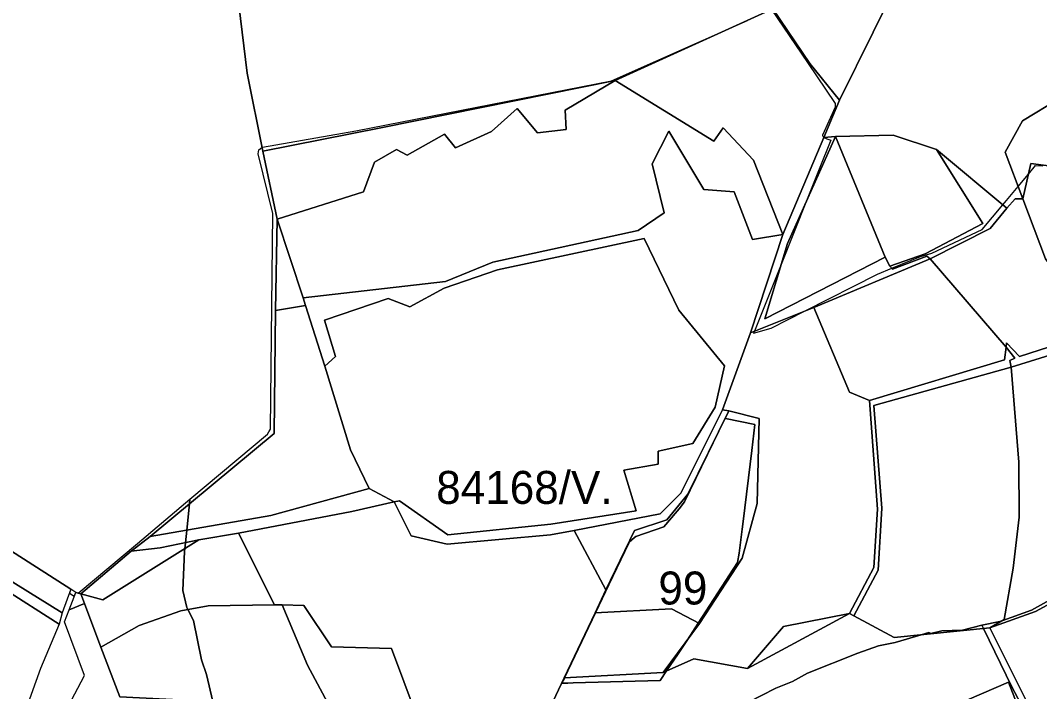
# Model space of a CAD drawing. Extents: x -477304 to -465429, y -1159113 to -1149210.
# Drawn here: x -472009.3 to -471545.2, y -1154860.4 to -1154554.9 of the extents above; entities that cross this region are included whole.
import ezdxf

# ---------------------------------------------------------------- set-up
doc = ezdxf.new("R2010")
doc.units = 0
for name, color, linetype in [('BPEJ_s', 7, 'Continuous'), ('orna_s', 7, 'Continuous'), ('PUPFL_s', 7, 'Continuous'), ('trav_porost_s', 7, 'Continuous')]:
    doc.layers.add(name, color=color, linetype=linetype)

msp = doc.modelspace()

# ---------------------------------------------------------------- linework, layer by layer
at = {"layer": 'BPEJ_s'}
for points in [[(-471667.33, -1154549.92), (-471651, -1154573.99), (-471638.36, -1154592.62), (-471638.36, -1154594.32), (-471644.1, -1154607.07), (-471644.05, -1154607.2), (-471643.67, -1154608.13), (-471643.52, -1154608.19), (-471642.06, -1154608.73), (-471640.27, -1154609.4), (-471645.58, -1154622.64), (-471651.36, -1154637.07), (-471662.92, -1154665.95), (-471675.12, -1154696.4), (-471675.46, -1154697.26), (-471667.47, -1154695.03), (-471651.95, -1154687.13), (-471619.03, -1154670.38), (-471612.58, -1154667.72), (-471599.48, -1154662.31), (-471594.38, -1154660.82), (-471571.43, -1154649.99), (-471562.01, -1154638.75), (-471560.38, -1154636.81), (-471555.05, -1154630.45), (-471550.38, -1154624.89), (-471547.07, -1154620.94), (-471543.81, -1154621.09)], [(-471667.33, -1154549.92), (-471651, -1154573.99), (-471638.36, -1154592.62), (-471638.36, -1154594.32), (-471644.1, -1154607.07), (-471644.05, -1154607.2), (-471643.67, -1154608.13), (-471643.52, -1154608.19), (-471642.06, -1154608.73)], [(-472073.9, -1154757.71), (-471986.31, -1154813.85), (-471986.94, -1154815.53), (-471984.75, -1154816.95), (-471984.11, -1154815.26), (-471983, -1154815.61), (-471956.02, -1154792.96), (-471932.09, -1154772.87), (-471896.74, -1154743.26), (-471896.13, -1154742.15), (-471895.46, -1154740.93), (-471894.4, -1154642.76), (-471900.99, -1154615.56), (-471900.77, -1154613.86), (-471899.32, -1154612.77), (-471899.16, -1154612.66), (-471899.07, -1154612.59), (-471856.58, -1154605.15), (-471740.14, -1154582.42), (-471678.19, -1154554.84)], [(-471921.62, -1154864.95), (-471924.57, -1154852.69), (-471926.91, -1154845.89), (-471930.52, -1154828.04), (-471933.02, -1154823.04), (-471933.5, -1154822.09), (-471935.41, -1154814.45), (-471934.56, -1154796.6), (-471934.43, -1154795.36), (-471934.14, -1154792.61), (-471933.55, -1154786.89), (-471932.3, -1154774.93), (-471932.09, -1154772.87), (-471896.74, -1154743.26), (-471896.13, -1154742.15), (-471895.46, -1154740.93), (-471894.4, -1154642.76), (-471900.99, -1154615.56), (-471900.77, -1154613.86), (-471899.32, -1154612.77), (-471899.16, -1154612.66), (-471899.07, -1154612.59), (-471856.58, -1154605.15), (-471740.14, -1154582.42), (-471678.19, -1154554.84)], [(-471642.06, -1154608.73), (-471640.27, -1154609.4), (-471645.58, -1154622.64), (-471651.36, -1154637.07), (-471662.92, -1154665.95), (-471675.12, -1154696.4), (-471675.46, -1154697.26), (-471667.47, -1154695.03), (-471651.95, -1154687.13), (-471619.03, -1154670.38), (-471612.58, -1154667.72), (-471599.48, -1154662.31), (-471594.38, -1154660.82), (-471571.43, -1154649.99), (-471562.01, -1154638.75), (-471560.38, -1154636.81), (-471555.05, -1154630.45), (-471550.38, -1154624.89), (-471547.07, -1154620.94), (-471543.81, -1154621.09)], [(-471553.87, -1154865.95), (-471557.83, -1154858.22), (-471570.8, -1154831.72), (-471571.53, -1154830.22), (-471563.36, -1154828.47), (-471562.03, -1154828), (-471548.91, -1154823.37), (-471535.33, -1154815.68), (-471512.49, -1154802.43), (-471477.52, -1154782.15), (-471433.32, -1154764.09), (-471429.07, -1154761.54), (-471335.79, -1154696.52), (-471323.59, -1154681.54), (-471311.57, -1154666.77), (-471309.87, -1154664.43), (-471309.23, -1154661.04), (-471308.24, -1154660.21), (-471307.96, -1154659.97), (-471268.01, -1154649.35)], [(-472318.72, -1154691.42), (-472302.39, -1154689.77), (-472295.56, -1154689.08), (-472294.38, -1154689.44), (-472286.96, -1154689.14), (-472270.9, -1154694.34), (-472186.49, -1154721.67), (-472186.41, -1154722.58), (-472172.32, -1154726.9), (-472161.98, -1154730.19), (-472150.23, -1154733.92), (-472143.42, -1154736.68), (-472139.59, -1154737.86), (-472137.97, -1154737.29), (-472073.9, -1154757.71), (-471986.31, -1154813.85), (-471986.94, -1154815.53), (-471984.75, -1154816.95), (-471984.11, -1154815.26), (-471983, -1154815.61), (-471956.02, -1154792.96), (-471932.09, -1154772.87)], [(-471932.09, -1154772.87), (-471932.3, -1154774.93), (-471933.55, -1154786.89), (-471934.14, -1154792.61), (-471934.43, -1154795.36), (-471934.56, -1154796.6), (-471935.41, -1154814.45), (-471933.5, -1154822.09), (-471933.02, -1154823.04), (-471930.52, -1154828.04), (-471926.91, -1154845.89), (-471924.57, -1154852.69), (-471921.62, -1154864.95)], [(-471535.33, -1154815.68), (-471548.91, -1154823.37), (-471562.03, -1154828), (-471563.36, -1154828.47), (-471571.53, -1154830.22), (-471580.36, -1154832.51), (-471589.7, -1154832.72), (-471594.8, -1154833.99), (-471595.39, -1154833.7), (-471595.66, -1154833.57), (-471599.19, -1154834.6), (-471610.95, -1154838.03), (-471618.6, -1154839.52), (-471627.95, -1154842.92), (-471650.9, -1154852.05), (-471657.7, -1154855.88), (-471665.35, -1154858.85), (-471684.9, -1154868.84)], [(-471684.9, -1154868.84), (-471665.35, -1154858.85), (-471657.7, -1154855.88), (-471650.9, -1154852.05), (-471627.95, -1154842.92), (-471618.6, -1154839.52), (-471610.95, -1154838.03), (-471599.19, -1154834.6), (-471595.66, -1154833.57), (-471595.39, -1154833.7), (-471594.8, -1154833.99), (-471589.7, -1154832.72), (-471580.36, -1154832.51), (-471571.53, -1154830.22), (-471570.8, -1154831.72), (-471557.83, -1154858.22), (-471553.87, -1154865.95)]]:
    msp.add_lwpolyline(points, dxfattribs=at)
for points in [[(-471760.11, -1154856.54), (-471762.71, -1154856.62), (-471761.64, -1154854.37), (-471761.55, -1154854.19), (-471747.38, -1154824.49), (-471741.36, -1154811.86), (-471732.3, -1154792.86), (-471732.06, -1154792.37), (-471729.77, -1154790.23), (-471729.12, -1154789.73), (-471716.34, -1154785.34), (-471710.25, -1154778.26), (-471709.36, -1154777.24), (-471706.99, -1154774.07), (-471688.67, -1154736.54), (-471688.34, -1154736.12), (-471674.94, -1154738.86), (-471676.24, -1154750.67), (-471680.24, -1154782.94), (-471680.67, -1154786.42), (-471682.03, -1154797.43), (-471682.85, -1154801.64), (-471700.69, -1154829.18), (-471703.21, -1154833.08), (-471705.63, -1154836.83), (-471707.42, -1154839.58), (-471710.16, -1154843.63), (-471715.17, -1154851.02), (-471718.07, -1154855.29), (-471757.57, -1154856.47)], [(-471760.11, -1154856.54), (-471757.57, -1154856.47), (-471718.07, -1154855.29), (-471715.17, -1154851.02), (-471710.16, -1154843.63), (-471707.42, -1154839.58), (-471705.63, -1154836.83), (-471703.21, -1154833.08), (-471700.69, -1154829.18), (-471682.85, -1154801.64), (-471682.03, -1154797.43), (-471680.67, -1154786.42), (-471680.24, -1154782.94), (-471676.24, -1154750.67), (-471674.94, -1154738.86), (-471688.34, -1154736.12), (-471688.67, -1154736.54), (-471706.99, -1154774.07), (-471709.36, -1154777.24), (-471710.25, -1154778.26), (-471716.34, -1154785.34), (-471729.12, -1154789.73), (-471729.77, -1154790.23), (-471732.06, -1154792.37), (-471732.3, -1154792.86), (-471741.36, -1154811.86), (-471747.38, -1154824.49), (-471761.55, -1154854.19), (-471761.64, -1154854.37), (-471762.71, -1154856.62)]]:
    msp.add_lwpolyline(points, close=True, dxfattribs=at)
at = {"layer": 'orna_s'}
msp.add_lwpolyline([(-472076.68, -1154774.75), (-472072.76, -1154770.21), (-472046.3, -1154786.51), (-472027.3, -1154801.58), (-471990.31, -1154824.49), (-471991.62, -1154829.72), (-472017.36, -1154813.35), (-472030.63, -1154804.4), (-472046.68, -1154820.27), (-472041.66, -1154825.25), (-472046, -1154829.57), (-472055.14, -1154821.51), (-472047.44, -1154814.47), (-472053.51, -1154795.01), (-472062.38, -1154796.72), (-472066.07, -1154792.5), (-472077.51, -1154798.18), (-472082.51, -1154793.78), (-472087.3, -1154789.57), (-472089.06, -1154784.92), (-472084.35, -1154782.95)], close=True, dxfattribs=at)
at = {"layer": 'PUPFL_s'}
for points in [[(-471926.3, -1154475.13), (-471914.29, -1154400.4), (-471884.48, -1154408.39), (-471837.2, -1154392.79), (-471818.22, -1154378.77), (-471781.56, -1154355.08), (-471716.96, -1154340.3), (-471659.44, -1154426.99), (-471695.35, -1154463.3), (-471670.21, -1154492.33), (-471583.86, -1154490.96), (-471605.72, -1154529.05), (-471636.34, -1154591.19), (-471649.92, -1154574.53), (-471666.68, -1154549.62), (-471738.57, -1154582.21), (-471845.17, -1154603.75), (-471898.99, -1154614.43), (-471906.1, -1154578.81), (-471912.68, -1154523.9)], [(-471553.09, -1154600.62), (-471536.57, -1154590.63), (-471507.13, -1154559.24), (-471501.72, -1154542.74), (-471489.94, -1154530.1), (-471479.93, -1154527.02), (-471455.28, -1154515.31), (-471451.9, -1154510.73), (-471367.58, -1154560.31), (-471352.88, -1154579.63), (-471345.16, -1154596.36), (-471409.78, -1154621.65), (-471488.17, -1154628.02), (-471549.28, -1154619.95), (-471552.89, -1154636.12), (-471560.98, -1154614.83)], [(-471689.36, -1154603.75), (-471693.64, -1154609.84), (-471738.57, -1154582.21), (-471666.68, -1154549.62), (-471649.92, -1154574.53), (-471636.34, -1154591.19), (-471643.5, -1154608.15), (-471662.15, -1154652.27), (-471675.48, -1154618.55)], [(-471845.17, -1154603.75), (-471738.57, -1154582.21), (-471761.23, -1154595.73), (-471760.81, -1154604.53), (-471773.92, -1154606.05), (-471783.16, -1154594.99), (-471794.77, -1154605.37), (-471811.16, -1154612.91), (-471816.23, -1154606.62), (-471833.22, -1154616.28), (-471838.11, -1154613.61), (-471848.05, -1154619.43), (-471853.14, -1154632.89), (-471892.41, -1154645.34), (-471898.99, -1154614.43)], [(-471811.16, -1154612.91), (-471794.77, -1154605.37), (-471783.16, -1154594.99), (-471773.92, -1154606.05), (-471760.81, -1154604.53), (-471761.23, -1154595.73), (-471738.57, -1154582.21), (-471693.64, -1154609.84), (-471689.36, -1154603.75), (-471675.48, -1154618.55), (-471662.15, -1154652.27), (-471675.93, -1154654.59), (-471684.35, -1154632.85), (-471698.11, -1154631.91), (-471714.14, -1154605.23), (-471721.65, -1154620.19), (-471716.19, -1154642.39), (-471728.06, -1154650.52), (-471794.16, -1154664.95), (-471815.81, -1154673.74), (-471880.59, -1154681.22), (-471892.41, -1154645.34), (-471853.14, -1154632.89), (-471848.05, -1154619.43), (-471838.11, -1154613.61), (-471833.22, -1154616.28), (-471816.23, -1154606.62)], [(-471816.43, -1154676.79), (-471831.99, -1154685.21), (-471841.85, -1154681.43), (-471870.9, -1154691.33), (-471865.8, -1154707.86), (-471870.73, -1154712.25), (-471879.45, -1154684.67), (-471880.59, -1154681.22), (-471815.81, -1154673.74), (-471794.16, -1154664.95), (-471728.06, -1154650.52), (-471716.19, -1154642.39), (-471721.65, -1154620.19), (-471714.14, -1154605.23), (-471698.11, -1154631.91), (-471684.35, -1154632.85), (-471675.93, -1154654.59), (-471662.15, -1154652.27), (-471676.81, -1154697.08), (-471689.63, -1154732.13), (-471708.6, -1154770.01), (-471717.97, -1154779.51), (-471757.1, -1154787.05), (-471767.9, -1154789.02), (-471814.94, -1154793.25), (-471831.33, -1154789.47), (-471839.09, -1154774.06), (-471836.68, -1154773.57), (-471814.66, -1154789.03), (-471767.75, -1154784.18), (-471728.88, -1154778.09), (-471734.63, -1154759.56), (-471718.9, -1154756.81), (-471718.98, -1154750.89), (-471703.21, -1154747.48), (-471692.94, -1154731), (-471688.79, -1154712.09), (-471709.51, -1154686.83), (-471725.35, -1154654.22), (-471792.02, -1154668.4)], [(-471662.15, -1154652.27), (-471643.5, -1154608.15), (-471638.19, -1154607.75), (-471660.04, -1154656.41), (-471670.4, -1154690.69), (-471615.6, -1154662.66), (-471613.38, -1154666.77), (-471612.27, -1154668.09), (-471596.58, -1154662.21), (-471595.1, -1154663.36), (-471648.09, -1154685.59), (-471676.81, -1154697.08)], [(-471660.04, -1154656.41), (-471638.19, -1154607.75), (-471615.6, -1154662.66), (-471670.4, -1154690.69)], [(-471613.38, -1154666.77), (-471615.6, -1154662.66), (-471638.19, -1154607.75), (-471611.9, -1154607.1), (-471592.18, -1154613.59), (-471571.07, -1154647.37), (-471597.36, -1154661.18)], [(-471560.1, -1154640.35), (-471567.78, -1154649.63), (-471595.1, -1154663.36), (-471596.58, -1154662.21), (-471612.27, -1154668.09), (-471613.38, -1154666.77), (-471597.36, -1154661.18), (-471571.07, -1154647.37), (-471592.18, -1154613.59)], [(-471518.66, -1154696.27), (-471542.54, -1154663.33), (-471552.89, -1154636.12), (-471549.28, -1154619.95), (-471488.17, -1154628.02), (-471469.72, -1154632.82), (-471447.07, -1154655.49), (-471437, -1154665.81), (-471474.45, -1154685.23)], [(-471554.45, -1154707.83), (-471560.28, -1154701.62), (-471560.55, -1154703.56), (-471595.1, -1154663.36), (-471567.78, -1154649.63), (-471560.1, -1154640.35), (-471556.34, -1154636.15), (-471552.89, -1154636.12), (-471542.54, -1154663.33), (-471518.66, -1154696.27)], [(-471892.41, -1154645.34), (-471880.59, -1154681.22), (-471879.45, -1154684.67), (-471893.09, -1154686.85)], [(-471792.02, -1154668.4), (-471725.35, -1154654.22), (-471709.51, -1154686.83), (-471688.79, -1154712.09), (-471692.94, -1154731), (-471703.21, -1154747.48), (-471718.98, -1154750.89), (-471718.9, -1154756.81), (-471734.63, -1154759.56), (-471728.88, -1154778.09), (-471767.75, -1154784.18), (-471814.66, -1154789.03), (-471836.68, -1154773.57), (-471839.09, -1154774.06), (-471850.45, -1154768), (-471859.03, -1154750.35), (-471870.73, -1154712.25), (-471865.8, -1154707.86), (-471870.9, -1154691.33), (-471841.85, -1154681.43), (-471831.99, -1154685.21), (-471816.43, -1154676.79)], [(-471560.55, -1154703.56), (-471561.29, -1154709.43), (-471622.74, -1154727.93), (-471631.86, -1154724.15), (-471648.09, -1154685.59), (-471595.1, -1154663.36)], [(-471850.45, -1154768), (-471895.31, -1154780.25), (-471950.15, -1154789.78), (-471893.78, -1154742.87), (-471893.09, -1154686.85), (-471879.45, -1154684.67), (-471870.73, -1154712.25), (-471859.03, -1154750.35)], [(-471700.16, -1154829.46), (-471680.69, -1154799.71), (-471673.83, -1154774.72), (-471673.01, -1154736.04), (-471686.82, -1154732.53), (-471689.63, -1154732.13), (-471676.81, -1154697.08), (-471648.09, -1154685.59), (-471631.86, -1154724.15), (-471622.74, -1154727.93), (-471619.05, -1154777.29), (-471620.77, -1154803.88), (-471631.78, -1154824.88), (-471661.91, -1154830.82), (-471678.22, -1154849.91), (-471702.63, -1154845.42), (-471716.68, -1154851.69)], [(-471558.27, -1154712.68), (-471558.8, -1154709.64), (-471556.46, -1154708.65), (-471560.55, -1154703.56), (-471560.28, -1154701.62), (-471554.45, -1154707.83), (-471518.66, -1154696.27), (-471518.62, -1154700.44)], [(-471554.76, -1154755.94), (-471558.27, -1154712.68), (-471518.62, -1154700.44), (-471518.33, -1154731.75), (-471517.39, -1154751.06), (-471512.26, -1154804.86), (-471536.8, -1154818.26), (-471547.1, -1154823.88), (-471567.91, -1154831.43), (-471561.43, -1154827.65), (-471557.3, -1154804.19), (-471554.51, -1154781.01)], [(-471622.74, -1154727.93), (-471561.29, -1154709.43), (-471560.55, -1154703.56), (-471556.46, -1154708.65), (-471558.8, -1154709.64), (-471558.27, -1154712.68), (-471620.71, -1154730.19), (-471617.01, -1154776.96), (-471618.7, -1154805.15), (-471629.82, -1154825.94), (-471631.78, -1154824.88), (-471620.77, -1154803.88), (-471619.05, -1154777.29)], [(-471567.91, -1154831.43), (-471611.42, -1154835.84), (-471629.82, -1154825.94), (-471618.7, -1154805.15), (-471617.01, -1154776.96), (-471620.71, -1154730.19), (-471558.27, -1154712.68), (-471554.76, -1154755.94), (-471554.51, -1154781.01), (-471557.3, -1154804.19), (-471561.43, -1154827.65)], [(-471729.77, -1154787.09), (-471742.7, -1154814.07), (-471757.1, -1154787.05), (-471717.97, -1154779.51), (-471708.6, -1154770.01), (-471689.63, -1154732.13), (-471686.82, -1154732.53), (-471705.39, -1154770.58), (-471714.97, -1154782.18)], [(-471680.69, -1154799.71), (-471700.16, -1154829.46), (-471712.85, -1154822.76), (-471747.64, -1154824.5), (-471742.7, -1154814.07), (-471729.77, -1154787.09), (-471714.97, -1154782.18), (-471705.39, -1154770.58), (-471686.82, -1154732.53), (-471673.01, -1154736.04), (-471673.83, -1154774.72)], [(-471950.15, -1154789.78), (-471895.31, -1154780.25), (-471850.45, -1154768), (-471839.09, -1154774.06), (-471858.44, -1154778.38), (-471910, -1154788.3), (-471928.07, -1154791.39), (-471945.68, -1154794.92), (-471958.86, -1154796.48)], [(-471890.08, -1154820.98), (-471893.54, -1154820.87), (-471910, -1154788.3), (-471858.44, -1154778.38), (-471839.09, -1154774.06), (-471831.33, -1154789.47), (-471814.94, -1154793.25), (-471767.9, -1154789.02), (-471757.1, -1154787.05), (-471742.7, -1154814.07), (-471747.64, -1154824.5), (-471761.72, -1154854.2), (-471770.61, -1154873.07), (-471829.07, -1154870.85), (-471840.32, -1154840.85), (-471867.68, -1154840.09), (-471880.21, -1154821.28)], [(-471971.76, -1154818.68), (-471981.84, -1154815.97), (-471958.86, -1154796.48), (-471945.68, -1154794.92), (-471928.07, -1154791.39)], [(-471890.08, -1154820.98), (-471880.21, -1154821.28), (-471867.68, -1154840.09), (-471840.32, -1154840.85), (-471829.07, -1154870.85), (-471865.77, -1154867.9), (-471868.32, -1154867.7), (-471878.51, -1154848.39)], [(-471631.78, -1154824.88), (-471629.82, -1154825.94), (-471611.42, -1154835.84), (-471567.91, -1154831.43), (-471555.49, -1154856.24), (-471545.44, -1154876.32), (-471536.56, -1154894.05), (-471523.65, -1154920.46), (-471792.23, -1154942.61), (-471770.61, -1154873.07), (-471761.72, -1154854.2), (-471716.68, -1154851.69), (-471702.63, -1154845.42), (-471678.22, -1154849.91)], [(-471716.68, -1154851.69), (-471761.72, -1154854.2), (-471747.64, -1154824.5), (-471712.85, -1154822.76), (-471700.16, -1154829.46)], [(-471631.78, -1154824.88), (-471678.22, -1154849.91), (-471661.91, -1154830.82)], [(-471730.53, -1154892.31), (-471687.89, -1154893.62), (-471682.77, -1154893.16), (-471646.48, -1154889.92), (-471599.07, -1154873.65), (-471583.95, -1154866.66), (-471559.39, -1154856.06), (-471552.65, -1154873.73), (-471569.16, -1154879.65), (-471568.51, -1154885.81), (-471588.47, -1154891.98), (-471586.66, -1154908.42), (-471647.87, -1154923.46), (-471693.64, -1154918.04), (-471730.86, -1154910.23)], [(-471626.1, -1154876.9), (-471628.07, -1154867.32), (-471680.41, -1154867.16), (-471682.77, -1154893.16), (-471687.89, -1154893.62), (-471730.53, -1154892.31), (-471730.86, -1154910.23), (-471693.64, -1154918.04), (-471647.87, -1154923.46), (-471586.66, -1154908.42), (-471588.47, -1154891.98), (-471568.51, -1154885.81), (-471569.16, -1154879.65), (-471552.65, -1154873.73), (-471559.39, -1154856.06), (-471583.95, -1154866.66)]]:
    msp.add_lwpolyline(points, close=True, dxfattribs=at)
for points in [[(-471912.68, -1154523.9), (-471906.1, -1154578.81), (-471898.99, -1154614.43), (-471892.41, -1154645.34), (-471893.09, -1154686.85), (-471893.78, -1154742.87), (-471950.15, -1154789.78), (-471958.86, -1154796.48), (-471981.84, -1154815.97), (-471984.11, -1154815.26), (-471986.31, -1154813.85), (-472073.9, -1154757.71)], [(-471501.72, -1154542.74), (-471507.13, -1154559.24), (-471536.57, -1154590.63), (-471553.09, -1154600.62), (-471560.98, -1154614.83), (-471552.89, -1154636.12), (-471556.34, -1154636.15), (-471560.1, -1154640.35), (-471592.18, -1154613.59), (-471611.9, -1154607.1), (-471638.19, -1154607.75), (-471643.5, -1154608.15), (-471636.34, -1154591.19), (-471605.72, -1154529.05)], [(-471545.44, -1154876.32), (-471555.49, -1154856.24), (-471567.91, -1154831.43), (-471547.1, -1154823.88), (-471536.8, -1154818.26), (-471512.26, -1154804.86), (-471477.22, -1154783.88), (-471443.74, -1154771.22), (-471425.29, -1154761.53), (-471392.47, -1154738.67), (-471332.78, -1154697.58), (-471321.85, -1154683.68), (-471308.26, -1154666.79), (-471316.68, -1154699.81), (-471361.26, -1154784.89), (-471369.55, -1154795.73), (-471371.76, -1154798.62), (-471395.77, -1154832.42), (-471380.28, -1154845), (-471392.41, -1154856.24), (-471402.23, -1154869.31)]]:
    msp.add_lwpolyline(points, dxfattribs=at)
at = {"layer": 'trav_porost_s'}
for points in [[(-472137.97, -1154737.29), (-472073.9, -1154757.71), (-471986.31, -1154813.85), (-471990.31, -1154824.49), (-472027.3, -1154801.58), (-472046.3, -1154786.51), (-472072.76, -1154770.21), (-472081.13, -1154770.59), (-472082.94, -1154770.55), (-472116.17, -1154758.21), (-472143.89, -1154755.3), (-472163.92, -1154753.57), (-472183.17, -1154760.06), (-472183.76, -1154753.29)], [(-471923.74, -1154821.43), (-471936.23, -1154823.6), (-471955.21, -1154830.39), (-471972.71, -1154840.25), (-471980.19, -1154820.35), (-471981.84, -1154815.97), (-471971.76, -1154818.68), (-471928.07, -1154791.39), (-471910, -1154788.3), (-471893.54, -1154820.87)], [(-472061.33, -1154876.08), (-472065.43, -1154868.44), (-472069.99, -1154872.91), (-472073.37, -1154868.08), (-472061.97, -1154859.62), (-472017.36, -1154813.35), (-471991.62, -1154829.72), (-472000.16, -1154849.91), (-472007.35, -1154869.83), (-472010.03, -1154887.84), (-472038.86, -1154936.47), (-472064.18, -1154943.29), (-472073.02, -1154952.89), (-472064.76, -1154937.54), (-472057.97, -1154919.54), (-472059.62, -1154895.66)], [(-471984.11, -1154815.26), (-471981.84, -1154815.97), (-471980.19, -1154820.35), (-471987.12, -1154823.19)], [(-471951.28, -1154927.84), (-471948.8, -1154923.75), (-471987.58, -1154867.25), (-471980.14, -1154853.07), (-471989.2, -1154828.66), (-471987.12, -1154823.19), (-471980.19, -1154820.35), (-471972.71, -1154840.25), (-471964, -1154862.77), (-471868.32, -1154867.7), (-471865.77, -1154867.9), (-471864.69, -1154872.31), (-471984.79, -1154864.2), (-471931.9, -1154931.83), (-471940.76, -1154941.09)], [(-471964, -1154862.77), (-471972.71, -1154840.25), (-471955.21, -1154830.39), (-471936.23, -1154823.6), (-471923.74, -1154821.43), (-471893.54, -1154820.87), (-471890.08, -1154820.98), (-471878.51, -1154848.39), (-471868.32, -1154867.7)]]:
    msp.add_lwpolyline(points, close=True, dxfattribs=at)

# ---------------------------------------------------------------- texts
at = {"layer": 'BPEJ_s'}
for s, p in [('84168/V.', (-471819.98, -1154774.96)), ('99', (-471718.83, -1154820.75))]:
    msp.add_text(s, height=15, dxfattribs=at).set_placement(p)

doc.saveas('drawing.dxf')
